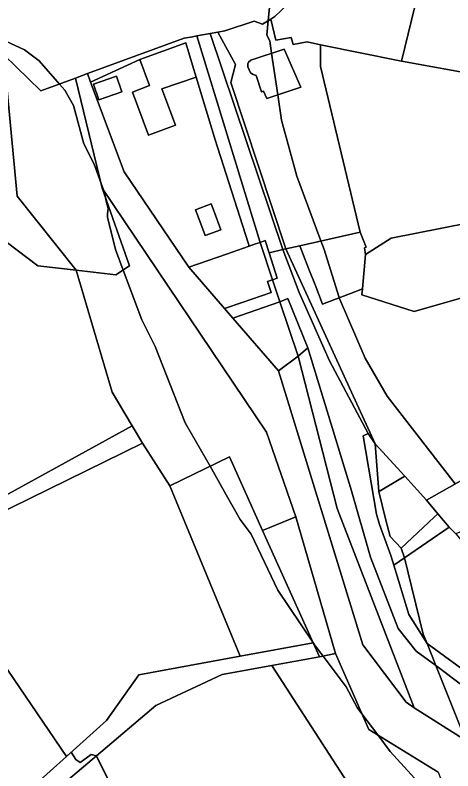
# Model space of a CAD drawing. Extents: x -477304 to -465429, y -1159113 to -1149210.
# Drawn here: x -474943.6 to -474816.9, y -1154657.1 to -1154438.1 of the extents above; entities that cross this region are included whole.
import ezdxf

# ---------------------------------------------------------------- set-up
doc = ezdxf.new("R2010")
doc.units = 0
for name, color, linetype in [('BPEJ_s', 7, 'Continuous'), ('orna_s', 7, 'Continuous'), ('ostatni_s', 7, 'Continuous'), ('PUPFL_s', 7, 'Continuous'), ('trav_porost_s', 7, 'Continuous'), ('voda_s', 7, 'Continuous'), ('zahrada_s', 7, 'Continuous')]:
    doc.layers.add(name, color=color, linetype=linetype)

msp = doc.modelspace()

# ---------------------------------------------------------------- linework, layer by layer
at = {"layer": 'BPEJ_s'}
for points in [[(-474869.94, -1154435.95), (-474870.33, -1154439.69), (-474870.77, -1154443.92), (-474869.92, -1154445.62), (-474869.4, -1154449.17), (-474867.61, -1154461.26), (-474866.52, -1154468.58), (-474862.05, -1154484.74), (-474855.1, -1154503.55), (-474854.19, -1154506.01), (-474849.93, -1154519.61), (-474849.78, -1154519.98), (-474842.28, -1154537.48), (-474835.9, -1154548.53), (-474816.21, -1154573.94)], [(-474816.21, -1154573.94), (-474835.9, -1154548.53), (-474842.28, -1154537.48), (-474849.78, -1154519.98), (-474849.93, -1154519.61), (-474854.19, -1154506.01), (-474855.1, -1154503.55), (-474862.05, -1154484.74), (-474866.52, -1154468.58), (-474867.61, -1154461.26), (-474869.4, -1154449.17), (-474869.92, -1154445.62), (-474870.77, -1154443.92), (-474870.33, -1154439.69), (-474869.94, -1154435.95)], [(-474822.89, -1154664.72), (-474835.05, -1154651.45), (-474838.66, -1154646.64), (-474843.21, -1154640.57), (-474844.62, -1154638.69), (-474847.81, -1154632.74), (-474850.13, -1154629.65), (-474854.49, -1154623.82), (-474856.74, -1154620.83), (-474857.47, -1154619.73), (-474867.58, -1154604.67), (-474875.24, -1154588.51), (-474878.43, -1154584.26), (-474882.48, -1154577.13), (-474887.2, -1154568.81), (-474894.37, -1154556.19), (-474903.09, -1154534.07), (-474906.92, -1154526.42), (-474912.33, -1154512.01), (-474914.58, -1154506.01), (-474916.92, -1154496.65), (-474916.83, -1154495.57), (-474916.7, -1154494.1), (-474917.22, -1154492.03), (-474917.58, -1154490.6), (-474917.98, -1154488.99), (-474918.07, -1154488.73), (-474918.73, -1154486.92), (-474920.74, -1154481.34), (-474923.72, -1154475.39), (-474926.7, -1154464.33), (-474929.25, -1154459.86), (-474930.8, -1154458.09), (-474936.69, -1154451.36), (-474940.94, -1154448.17), (-474951.58, -1154443.28)], [(-474951.58, -1154443.28), (-474940.94, -1154448.17), (-474936.69, -1154451.36), (-474930.8, -1154458.09), (-474929.25, -1154459.86), (-474926.7, -1154464.33), (-474923.72, -1154475.39), (-474920.74, -1154481.34), (-474918.73, -1154486.92), (-474918.07, -1154488.73), (-474917.98, -1154488.99), (-474917.58, -1154490.6), (-474917.22, -1154492.03), (-474916.7, -1154494.1), (-474916.83, -1154495.57), (-474916.92, -1154496.65), (-474914.58, -1154506.01), (-474912.33, -1154512.01), (-474906.92, -1154526.42), (-474903.09, -1154534.07), (-474894.37, -1154556.19), (-474887.2, -1154568.81), (-474882.48, -1154577.13), (-474878.43, -1154584.26), (-474875.24, -1154588.51), (-474867.58, -1154604.67), (-474857.47, -1154619.73), (-474856.74, -1154620.83), (-474854.49, -1154623.82), (-474850.13, -1154629.65), (-474847.81, -1154632.74), (-474844.62, -1154638.69), (-474843.21, -1154640.57), (-474838.66, -1154646.64), (-474835.05, -1154651.45), (-474822.89, -1154664.72)], [(-474969.54, -1154592.94), (-474928.75, -1154652.89), (-474927.4, -1154651.67), (-474926.06, -1154653.79), (-474924.78, -1154654.64), (-474921.59, -1154652.3), (-474920.1, -1154652.72), (-474919.94, -1154652.95), (-474910.8, -1154671.43)], [(-474910.8, -1154671.43), (-474919.94, -1154652.95), (-474920.1, -1154652.72), (-474921.59, -1154652.3), (-474924.78, -1154654.64), (-474926.06, -1154653.79), (-474927.4, -1154651.67), (-474928.75, -1154652.89), (-474969.54, -1154592.94)]]:
    msp.add_lwpolyline(points, dxfattribs=at)
at = {"layer": 'orna_s'}
for points in [[(-474855.23, -1154446.75), (-474859.12, -1154445.91), (-474863.15, -1154446.65), (-474863.66, -1154444.64), (-474868.1, -1154445.41), (-474869.64, -1154439.26), (-474868.48, -1154438.54), (-474857.42, -1154427.96), (-474834.49, -1154418.42), (-474822.1, -1154416.88), (-474825.06, -1154423.62), (-474831.79, -1154451.46)], [(-474808.35, -1154455.67), (-474831.79, -1154451.46), (-474825.06, -1154423.62), (-474822.1, -1154416.88), (-474816.22, -1154416.15), (-474808.03, -1154417.67), (-474791.28, -1154435.07)], [(-474898.82, -1154574.45), (-474878.44, -1154623.83), (-474907.77, -1154629.23), (-474917.19, -1154642.5), (-474928.75, -1154652.89), (-474969.54, -1154592.94), (-474955.58, -1154586.09), (-474906.74, -1154562.13)]]:
    msp.add_lwpolyline(points, close=True, dxfattribs=at)
at = {"layer": 'ostatni_s'}
for points in [[(-474857.42, -1154427.96), (-474868.48, -1154438.54), (-474869.64, -1154439.26), (-474871.97, -1154440.71), (-474874.45, -1154439.86), (-474882.94, -1154442.72), (-474884.96, -1154443.09), (-474887.14, -1154443.47), (-474891, -1154444.14), (-474892.28, -1154444.37), (-474894.65, -1154444.78), (-474922.64, -1154455.05), (-474926.11, -1154456.37), (-474936.22, -1154460.09), (-474946.91, -1154449.61)], [(-474765.36, -1154668.5), (-474795.04, -1154654.81), (-474814.01, -1154632.44), (-474821.8, -1154626.57), (-474824.38, -1154620.12), (-474810.76, -1154630.1), (-474803.42, -1154638.79), (-474794.2, -1154648.81), (-474787.72, -1154655.82), (-474785.96, -1154656.7), (-474777.22, -1154661)]]:
    msp.add_lwpolyline(points, dxfattribs=at)
for points in [[(-474891, -1154444.14), (-474887.14, -1154443.47), (-474866.13, -1154506.05), (-474870.12, -1154506.97), (-474871.25, -1154503.45), (-474872.7, -1154503.95)], [(-474884.96, -1154443.09), (-474879.84, -1154452.46), (-474881.14, -1154457.62), (-474865.21, -1154505.85), (-474866.13, -1154506.05), (-474887.14, -1154443.47)], [(-474907.54, -1154450.95), (-474921.8, -1154457.59), (-474922.64, -1154455.05), (-474894.65, -1154444.78), (-474892.28, -1154444.37), (-474891, -1154444.14), (-474872.7, -1154503.95), (-474874, -1154504.4), (-474875.89, -1154505.06), (-474876.19, -1154504.11), (-474885.74, -1154474.21), (-474891.25, -1154456.1), (-474892.29, -1154452.63), (-474894.23, -1154446.18)], [(-474901.12, -1154459.49), (-474897.22, -1154469.99), (-474905, -1154472.91), (-474909.65, -1154460.4), (-474904.72, -1154458.55), (-474907.54, -1154450.95), (-474894.23, -1154446.18), (-474892.29, -1154452.63), (-474891.25, -1154456.1)], [(-474937.04, -1154510.79), (-474952.34, -1154499.3), (-474960.48, -1154509.38), (-474970.97, -1154506.92), (-474971.63, -1154501.3), (-474955.14, -1154494.2), (-474959.25, -1154478.05), (-474960.12, -1154457.33), (-474961.93, -1154450.13), (-474955.3, -1154448.43), (-474948.89, -1154447.67), (-474946.91, -1154449.61), (-474943.06, -1154490.56), (-474925.92, -1154512.04)], [(-474874.67, -1154455.28), (-474875.51, -1154454.8), (-474876.28, -1154453.1), (-474876.3, -1154452.23), (-474876.04, -1154451.75), (-474875.37, -1154451.13), (-474865.7, -1154447.96), (-474860.92, -1154459.03), (-474870.75, -1154462.31), (-474871.68, -1154460.15), (-474872.31, -1154460.36), (-474873.87, -1154455.61)], [(-474914.32, -1154455.85), (-474912.74, -1154460.38), (-474919.37, -1154462.67), (-474920.93, -1154458.13)], [(-474888.58, -1154502.01), (-474890.45, -1154497.06), (-474891.39, -1154494.54), (-474886.89, -1154492.81), (-474885.93, -1154495.35), (-474884.08, -1154500.3)], [(-474843.69, -1154500.96), (-474841.97, -1154505.35), (-474842.5, -1154505.56), (-474842.19, -1154507.5), (-474843.07, -1154517.4), (-474845.3, -1154518.26), (-474854.63, -1154521.85), (-474856.79, -1154516.24), (-474858.58, -1154511.74), (-474860.26, -1154507.45), (-474861.24, -1154504.95)], [(-474874, -1154504.4), (-474872.7, -1154503.95), (-474869.12, -1154514.77), (-474870.52, -1154515.25), (-474869.48, -1154518.48), (-474877.9, -1154521.37), (-474883.01, -1154523.11), (-474893.37, -1154511.18), (-474882.42, -1154507.35), (-474875.89, -1154505.06)], [(-474871.25, -1154503.45), (-474870.12, -1154506.97), (-474867.77, -1154514.3), (-474869.12, -1154514.77), (-474872.7, -1154503.95)], [(-474846.22, -1154575.9), (-474858.86, -1154534.54), (-474864.69, -1154520.24), (-474866.99, -1154521.22), (-474869.12, -1154514.77), (-474867.77, -1154514.3), (-474870.12, -1154506.97), (-474866.13, -1154506.05), (-474861.42, -1154518.46), (-474852.65, -1154538.25), (-474841.46, -1154559.3), (-474842.89, -1154560.04), (-474839.05, -1154582.7), (-474838.09, -1154585.64), (-474834.85, -1154594.63), (-474833.97, -1154597.49), (-474829.61, -1154611.71), (-474824.38, -1154620.12), (-474821.8, -1154626.57), (-474827.49, -1154622.36), (-474832.78, -1154615.79), (-474840.71, -1154595.18)], [(-474852.65, -1154538.25), (-474861.42, -1154518.46), (-474866.13, -1154506.05), (-474865.21, -1154505.85), (-474839.4, -1154562.29), (-474841.46, -1154559.3)], [(-474858.86, -1154534.54), (-474861.66, -1154536.87), (-474866.99, -1154521.22), (-474864.69, -1154520.24)], [(-474813.12, -1154648.24), (-474828.11, -1154638.77), (-474850.4, -1154581), (-474861.66, -1154536.87), (-474858.86, -1154534.54), (-474846.22, -1154575.9), (-474840.71, -1154595.18), (-474832.78, -1154615.79), (-474827.49, -1154622.36), (-474821.8, -1154626.57)], [(-474861.66, -1154536.87), (-474850.4, -1154581), (-474828.11, -1154638.77), (-474830.45, -1154637.1), (-474843, -1154620.5), (-474867.36, -1154541.14)], [(-474833.97, -1154597.49), (-474834.85, -1154594.63), (-474838.09, -1154585.64), (-474839.05, -1154582.7), (-474842.89, -1154560.04), (-474841.46, -1154559.3), (-474839.4, -1154562.29), (-474838.31, -1154576.14), (-474836.26, -1154584.42), (-474835.09, -1154589.12), (-474831.91, -1154592.5), (-474830.9, -1154595.31)], [(-474822.28, -1154583.55), (-474831.91, -1154592.5), (-474835.09, -1154589.12), (-474836.26, -1154584.42), (-474838.31, -1154576.14), (-474837.94, -1154575.88), (-474831.92, -1154572.31), (-474830.84, -1154571.66), (-474824.49, -1154578.62), (-474821.21, -1154582.56)], [(-474822.28, -1154583.55), (-474821.21, -1154582.56), (-474817.97, -1154586.46), (-474830.9, -1154595.31), (-474831.91, -1154592.5)], [(-474825.49, -1154617.48), (-474824.38, -1154620.12), (-474829.61, -1154611.71), (-474833.97, -1154597.49), (-474830.9, -1154595.31)], [(-474917.19, -1154642.5), (-474907.77, -1154629.23), (-474878.44, -1154623.83), (-474857.36, -1154619.99), (-474855.54, -1154624.06), (-474869.31, -1154626.48), (-474883.66, -1154629.12), (-474902.84, -1154638.08), (-474920.07, -1154652.68), (-474936.28, -1154666.37), (-474942.9, -1154665.59), (-474928.75, -1154652.89)], [(-474830.94, -1154667.01), (-474826.18, -1154674.6), (-474821.93, -1154690.79), (-474824.88, -1154708.47), (-474833.26, -1154722.24), (-474840.61, -1154734.34), (-474890.98, -1154729.23), (-474890.67, -1154720.55), (-474887.62, -1154718.36), (-474867.71, -1154705.61), (-474839.12, -1154673.22), (-474869.31, -1154626.48), (-474855.54, -1154624.06), (-474850.87, -1154623.01), (-474841.26, -1154645.04), (-474821.13, -1154657.4), (-474817.79, -1154666.07), (-474825.25, -1154664.09)], [(-474795.04, -1154654.81), (-474765.36, -1154668.5), (-474780.67, -1154663.48), (-474791.27, -1154663.04), (-474813.12, -1154648.24), (-474821.8, -1154626.57), (-474814.01, -1154632.44)]]:
    msp.add_lwpolyline(points, close=True, dxfattribs=at)
at = {"layer": 'PUPFL_s'}
msp.add_lwpolyline([(-474719.44, -1154490.12), (-474733.76, -1154492.95), (-474751.12, -1154496.38), (-474781.38, -1154516.45), (-474802.18, -1154516.51), (-474828.06, -1154523.95), (-474843.23, -1154519.15), (-474843.07, -1154517.4), (-474842.19, -1154507.5), (-474834.72, -1154502.7), (-474797.56, -1154495.4), (-474778.98, -1154489.21), (-474763.13, -1154477.79), (-474761.58, -1154462.49), (-474802.16, -1154478.77), (-474808.35, -1154455.67), (-474776.76, -1154461.13), (-474765.05, -1154453.09), (-474756.31, -1154459.25), (-474734.61, -1154467.63), (-474724.62, -1154473.31), (-474711.65, -1154485.35)], dxfattribs=at)
for points in [[(-474824.49, -1154578.62), (-474811.22, -1154571.13), (-474799.67, -1154581.5), (-474808.11, -1154585.06), (-474816, -1154588.38), (-474817.97, -1154586.46), (-474821.21, -1154582.56)], [(-474928.75, -1154652.89), (-474942.9, -1154665.59), (-474985.78, -1154600.54), (-474969.54, -1154592.94)], [(-474920.07, -1154652.68), (-474887.62, -1154718.36), (-474890.67, -1154720.55), (-474936.28, -1154666.37)]]:
    msp.add_lwpolyline(points, close=True, dxfattribs=at)
at = {"layer": 'trav_porost_s'}
for points in [[(-474808.35, -1154455.67), (-474802.16, -1154478.77), (-474761.58, -1154462.49), (-474763.13, -1154477.79), (-474778.98, -1154489.21), (-474797.56, -1154495.4), (-474834.72, -1154502.7), (-474842.19, -1154507.5), (-474842.5, -1154505.56), (-474841.97, -1154505.35), (-474843.69, -1154500.96), (-474855.17, -1154453.03), (-474855.23, -1154446.75), (-474831.79, -1154451.46)], [(-474914.44, -1154513.4), (-474925.92, -1154512.04), (-474943.06, -1154490.56), (-474946.91, -1154449.61), (-474936.22, -1154460.09), (-474926.11, -1154456.37), (-474918.41, -1154488.23), (-474910.48, -1154510.79)], [(-474893.37, -1154511.18), (-474912.05, -1154483.57), (-474921.8, -1154457.59), (-474907.54, -1154450.95), (-474904.72, -1154458.55), (-474909.65, -1154460.4), (-474905, -1154472.91), (-474897.22, -1154469.99), (-474901.12, -1154459.49), (-474891.25, -1154456.1), (-474885.74, -1154474.21), (-474876.19, -1154504.11), (-474875.89, -1154505.06), (-474882.42, -1154507.35)], [(-474920.93, -1154458.13), (-474919.37, -1154462.67), (-474912.74, -1154460.38), (-474914.32, -1154455.85)], [(-474906.74, -1154562.13), (-474909.78, -1154557.07), (-474915.49, -1154547.34), (-474925.92, -1154512.04), (-474914.44, -1154513.4), (-474910.48, -1154510.79), (-474918.41, -1154488.23), (-474870.81, -1154558.93), (-474862.4, -1154583.42), (-474871.97, -1154587.41), (-474881.54, -1154566.06), (-474898.82, -1154574.45)], [(-474888.58, -1154502.01), (-474884.08, -1154500.3), (-474885.93, -1154495.35), (-474886.89, -1154492.81), (-474891.39, -1154494.54), (-474890.45, -1154497.06)], [(-474767.04, -1154558.14), (-474795.64, -1154562.41), (-474811.22, -1154571.13), (-474824.49, -1154578.62), (-474830.84, -1154571.66), (-474839.4, -1154562.29), (-474865.21, -1154505.85), (-474861.24, -1154504.95), (-474860.26, -1154507.45), (-474858.58, -1154511.74), (-474856.79, -1154516.24), (-474854.63, -1154521.85), (-474845.3, -1154518.26), (-474843.07, -1154517.4), (-474843.23, -1154519.15), (-474828.06, -1154523.95), (-474802.18, -1154516.51), (-474781.38, -1154516.45), (-474751.12, -1154496.38), (-474733.76, -1154492.95), (-474720.33, -1154539.46), (-474768.16, -1154554.23)], [(-474978.8, -1154519.61), (-474972.95, -1154516.22), (-474976.12, -1154510.48), (-474970.97, -1154506.92), (-474960.48, -1154509.38), (-474952.34, -1154499.3), (-474937.04, -1154510.79), (-474925.92, -1154512.04), (-474915.49, -1154547.34), (-474909.78, -1154557.07), (-474957.2, -1154583.14), (-474962.57, -1154586.09), (-474979.89, -1154563.27), (-474970.24, -1154557.05), (-474981.15, -1154534.81), (-474973.68, -1154530.21)], [(-474955.58, -1154586.09), (-474957.2, -1154583.14), (-474909.78, -1154557.07), (-474906.74, -1154562.13)], [(-474857.36, -1154619.99), (-474878.44, -1154623.83), (-474898.82, -1154574.45), (-474881.54, -1154566.06), (-474871.97, -1154587.41)], [(-474871.97, -1154587.41), (-474862.4, -1154583.42), (-474850.87, -1154623.01), (-474855.54, -1154624.06), (-474857.36, -1154619.99)], [(-474902.84, -1154638.08), (-474883.66, -1154629.12), (-474869.31, -1154626.48), (-474839.12, -1154673.22), (-474867.71, -1154705.61), (-474887.62, -1154718.36), (-474920.07, -1154652.68)]]:
    msp.add_lwpolyline(points, close=True, dxfattribs=at)
at = {"layer": 'voda_s'}
msp.add_lwpolyline([(-474821.13, -1154657.4), (-474841.26, -1154645.04), (-474850.87, -1154623.01), (-474862.4, -1154583.42), (-474870.81, -1154558.93), (-474918.41, -1154488.23), (-474926.11, -1154456.37), (-474922.64, -1154455.05), (-474921.8, -1154457.59), (-474912.05, -1154483.57), (-474893.37, -1154511.18), (-474883.01, -1154523.11), (-474880.6, -1154525.89), (-474867.36, -1154541.14), (-474843, -1154620.5), (-474830.45, -1154637.1), (-474828.11, -1154638.77), (-474813.12, -1154648.24), (-474791.27, -1154663.04)], dxfattribs=at)
at = {"layer": 'zahrada_s'}
for points in [[(-474879.84, -1154452.46), (-474884.96, -1154443.09), (-474882.94, -1154442.72), (-474874.45, -1154439.86), (-474871.97, -1154440.71), (-474869.64, -1154439.26), (-474868.1, -1154445.41), (-474863.66, -1154444.64), (-474863.15, -1154446.65), (-474859.12, -1154445.91), (-474855.23, -1154446.75), (-474855.17, -1154453.03), (-474843.69, -1154500.96), (-474861.24, -1154504.95), (-474865.21, -1154505.85), (-474881.14, -1154457.62)], [(-474876.3, -1154452.23), (-474876.28, -1154453.1), (-474875.51, -1154454.8), (-474874.67, -1154455.28), (-474873.87, -1154455.61), (-474872.31, -1154460.36), (-474871.68, -1154460.15), (-474870.75, -1154462.31), (-474860.92, -1154459.03), (-474865.7, -1154447.96), (-474875.37, -1154451.13), (-474876.04, -1154451.75)], [(-474883.01, -1154523.11), (-474877.9, -1154521.37), (-474869.48, -1154518.48), (-474870.52, -1154515.25), (-474869.12, -1154514.77), (-474866.99, -1154521.22), (-474880.6, -1154525.89)], [(-474866.99, -1154521.22), (-474861.66, -1154536.87), (-474867.36, -1154541.14), (-474880.6, -1154525.89)], [(-474839.4, -1154562.29), (-474830.84, -1154571.66), (-474831.92, -1154572.31), (-474837.94, -1154575.88), (-474838.31, -1154576.14)], [(-474780.38, -1154626.51), (-474782.25, -1154631.92), (-474798.67, -1154634.42), (-474803.42, -1154638.79), (-474810.76, -1154630.1), (-474824.38, -1154620.12), (-474825.49, -1154617.48), (-474830.9, -1154595.31), (-474817.97, -1154586.46), (-474816, -1154588.38), (-474800.48, -1154606.91), (-474790.39, -1154618.65)]]:
    msp.add_lwpolyline(points, close=True, dxfattribs=at)

doc.saveas('drawing.dxf')
